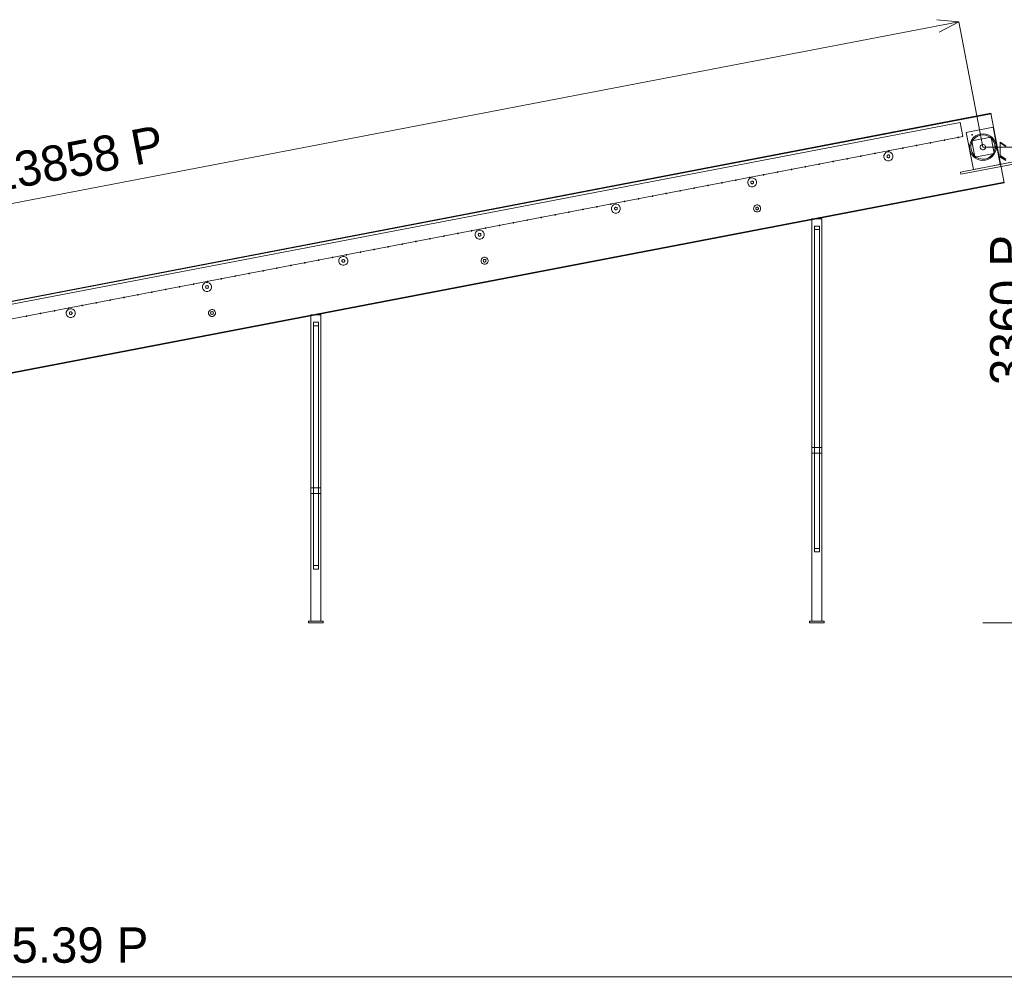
# Model space of a CAD drawing. Header units: millimetres. Extents: x -2233 to 65662, y -50530 to 6847.
# Tile 687 of 802: x 33507 to 40461, y -2545 to 4260. Entities that reach past the tile are written whole.
import ezdxf

# ---------------------------------------------------------------- set-up
doc = ezdxf.new("R2010")
doc.units = ezdxf.units.MM
for name, color, linetype, lineweight in [('COTAS_P', 1, 'Continuous', 0), ('lateral_C03', 7, 'Continuous', 0), ('lateral_C03-dry', 7, 'Continuous', 0)]:
    doc.layers.add(name, color=color, linetype=linetype, lineweight=lineweight)
doc.dimstyles.new('R19_100', dxfattribs={"dimtxt": 250, "dimasz": 150, "dimexe": 150, "dimexo": 80, "dimgap": 100, "dimtad": 1, "dimtih": 1, "dimtoh": 1, "dimdsep": 46, "dimcen": 0.09, "dimadec": 0, "dimazin": 0, "dimtfac": 1, "dimtdec": 4, "dimtofl": 0, "dimtmove": 0, "dimatfit": 3, "dimfxl": 1, "dimtolj": 1, "dimtzin": 0, "dimarcsym": 0})

# ---------------------------------------------------------------- blocks, each defined once
blk = doc.blocks.new('DIM_R32_10')
at = {"layer": 'COTAS_P'}
for p, q in [((26530.5, 1633.9), (40140.5, 4243.9)), ((40140.5, 4243.9), (39984.7, 4259.8)), ((40140.5, 4243.9), (40001.7, 4171.4)), ((40310, 3360), (40140.5, 4243.9)), ((26530.5, 1633.9), (26669.3, 1706.3)), ((26700, 750), (26530.5, 1633.9)), ((26530.5, 1633.9), (26686.3, 1617.9))]:
    blk.add_line(p, q, dxfattribs=at)
blk.add_text('13858 P', height=250, rotation=10.85586, dxfattribs=at).set_placement((33316.7, 3037.1))
blk = doc.blocks.new('DIM_R32_12')
at = {"layer": 'COTAS_P'}
for p, q in [((40310, 3360), (40710, 3360)), ((40710, 3360), (40665, 3210)), ((40710, 0), (40710, 3360)), ((40710, 3360), (40755, 3210)), ((40710, 0), (40665, 150)), ((40710, 0), (40755, 150)), ((40310, 0), (40710, 0))]:
    blk.add_line(p, q, dxfattribs=at)
blk.add_text('3360 P', height=250, rotation=90, dxfattribs=at).set_placement((40610, 1680))
blk = doc.blocks.new('DIM_R32_26')
at = {"layer": 'COTAS_P'}
for p, q in [((112.7, 0), (112.7, -2500)), ((65298.1, 0), (65298.1, -2500)), ((112.7, -2500), (262.7, -2455)), ((112.7, -2500), (65298.1, -2500)), ((112.7, -2500), (262.7, -2545)), ((65298.1, -2500), (65148.1, -2455)), ((65298.1, -2500), (65148.1, -2545))]:
    blk.add_line(p, q, dxfattribs=at)
blk.add_text('65185.39 P', height=250, dxfattribs=at).set_placement((32705.4, -2400))

msp = doc.modelspace()

# ---------------------------------------------------------------- linework, layer by layer
at = {"layer": 'lateral_C03'}
for p, q in [((26559.602, 951.157), (40366.023, 3598.825)), ((26560.355, 947.229), (40366.776, 3594.897)), ((40460.192, 3107.773), (40366.023, 3598.825)), ((40366.776, 3594.897), (40366.023, 3598.825)), ((26691.419, 954.035), (40149.193, 3534.843)), ((40168.403, 3434.668), (40149.193, 3534.843)), ((40192.364, 3463.7), (40380.928, 3499.861)), ((40431.214, 3237.64), (40380.928, 3499.861)), ((26710.629, 853.861), (40168.403, 3434.668)), ((40035.713, 3411.022), (40035.327, 3409.148)), ((40035.327, 3409.148), (40036.379, 3407.55)), ((40037.311, 3412.074), (40035.713, 3411.022)), ((40036.379, 3407.55), (40038.253, 3407.163)), ((40039.185, 3411.688), (40037.311, 3412.074)), ((40038.253, 3407.163), (40039.851, 3408.216)), ((40040.237, 3410.09), (40039.185, 3411.688)), ((40039.851, 3408.216), (40040.237, 3410.09)), ((40133.923, 3429.856), (40133.537, 3427.982)), ((40133.537, 3427.982), (40134.589, 3426.384)), ((40135.522, 3430.908), (40133.923, 3429.856)), ((40134.589, 3426.384), (40136.463, 3425.997)), ((40137.396, 3430.522), (40135.522, 3430.908)), ((40136.463, 3425.997), (40138.061, 3427.049)), ((40138.448, 3428.923), (40137.396, 3430.522)), ((40138.061, 3427.049), (40138.448, 3428.923)), ((40192.364, 3463.7), (40242.65, 3201.479)), ((40232.203, 3412.76), (40223.405, 3396.569)), ((40238.824, 3408.27), (40228.756, 3388.203)), ((40230.141, 3404.76), (40367.635, 3431.128)), ((40232.134, 3448.69), (40231.748, 3446.816)), ((40231.748, 3446.816), (40232.8, 3445.217)), ((40233.732, 3449.742), (40232.134, 3448.69)), ((40243.991, 3426.924), (40232.203, 3412.76)), ((40232.8, 3445.217), (40234.674, 3444.831)), ((40235.606, 3449.356), (40233.732, 3449.742)), ((40234.674, 3444.831), (40236.272, 3445.883)), ((40236.658, 3447.757), (40235.606, 3449.356)), ((40236.272, 3445.883), (40236.658, 3447.757)), ((40253.742, 3425.047), (40238.824, 3408.27)), ((40258.315, 3438.516), (40243.991, 3426.924)), ((40272.495, 3437.391), (40253.742, 3425.047)), ((40274.626, 3447.09), (40258.315, 3438.516)), ((40293.803, 3444.461), (40272.495, 3437.391)), ((40292.296, 3452.318), (40274.626, 3447.09)), ((40310.647, 3453.998), (40292.296, 3452.318)), ((40316.215, 3445.775), (40293.803, 3444.461)), ((40328.972, 3452.065), (40310.647, 3453.998)), ((40338.203, 3441.244), (40316.215, 3445.775)), ((40346.569, 3446.595), (40328.972, 3452.065)), ((40358.27, 3431.176), (40338.203, 3441.244)), ((40362.76, 3437.797), (40346.569, 3446.595)), ((40375.047, 3416.258), (40358.27, 3431.176)), ((40376.924, 3426.009), (40362.76, 3437.797)), ((40389.859, 3315.24), (40367.635, 3431.128)), ((40387.391, 3397.505), (40375.047, 3416.258)), ((40388.516, 3411.685), (40376.924, 3426.009)), ((40397.09, 3395.374), (40388.516, 3411.685)), ((39741.082, 3354.52), (39740.695, 3352.646)), ((39740.695, 3352.646), (39741.748, 3351.048)), ((39742.68, 3355.572), (39741.082, 3354.52)), ((39741.748, 3351.048), (39743.622, 3350.662)), ((39744.554, 3355.186), (39742.68, 3355.572)), ((39743.622, 3350.662), (39745.22, 3351.714)), ((39745.606, 3353.588), (39744.554, 3355.186)), ((39745.22, 3351.714), (39745.606, 3353.588)), ((39839.292, 3373.354), (39838.906, 3371.48)), ((39838.906, 3371.48), (39839.958, 3369.882)), ((39840.89, 3374.406), (39839.292, 3373.354)), ((39839.958, 3369.882), (39841.832, 3369.496)), ((39842.764, 3374.02), (39840.89, 3374.406)), ((39841.832, 3369.496), (39843.43, 3370.548)), ((39843.816, 3372.422), (39842.764, 3374.02)), ((39843.43, 3370.548), (39843.816, 3372.422)), ((39937.502, 3392.188), (39937.116, 3390.314)), ((39937.116, 3390.314), (39938.168, 3388.716)), ((39939.101, 3393.24), (39937.502, 3392.188)), ((39938.168, 3388.716), (39940.042, 3388.33)), ((39940.975, 3392.854), (39939.101, 3393.24)), ((39940.042, 3388.33), (39941.641, 3389.382)), ((39942.027, 3391.256), (39940.975, 3392.854)), ((39941.641, 3389.382), (39942.027, 3391.256)), ((40217.935, 3378.972), (40216.002, 3360.647)), ((40216.002, 3360.647), (40217.682, 3342.296)), ((40217.682, 3342.296), (40222.91, 3324.626)), ((40223.405, 3396.569), (40217.935, 3378.972)), ((40228.756, 3388.203), (40224.225, 3366.215)), ((40224.225, 3366.215), (40225.539, 3343.803)), ((40225.539, 3343.803), (40232.609, 3322.495)), ((40230.141, 3404.76), (40252.365, 3288.872)), ((40292.8, 3368.073), (40291.148, 3362.363)), ((40291.148, 3362.363), (40291.34, 3356.422)), ((40291.34, 3356.422), (40293.359, 3350.83)), ((40296.137, 3372.993), (40292.8, 3368.073)), ((40293.359, 3350.83), (40297.007, 3346.137)), ((40300.83, 3376.641), (40296.137, 3372.993)), ((40297.007, 3346.137), (40301.927, 3342.8)), ((40306.422, 3378.66), (40300.83, 3376.641)), ((40301.927, 3342.8), (40307.637, 3341.148)), ((40312.363, 3378.852), (40306.422, 3378.66)), ((40307.637, 3341.148), (40313.578, 3341.34)), ((40318.073, 3377.2), (40312.363, 3378.852)), ((40313.578, 3341.34), (40319.17, 3343.359)), ((40322.993, 3373.863), (40318.073, 3377.2)), ((40319.17, 3343.359), (40323.863, 3347.007)), ((40326.641, 3369.17), (40322.993, 3373.863)), ((40323.863, 3347.007), (40327.2, 3351.927)), ((40328.66, 3363.578), (40326.641, 3369.17)), ((40327.2, 3351.927), (40328.852, 3357.637)), ((40328.852, 3357.637), (40328.66, 3363.578)), ((40394.461, 3376.197), (40387.391, 3397.505)), ((40391.244, 3331.797), (40395.775, 3353.785)), ((40395.775, 3353.785), (40394.461, 3376.197)), ((40396.595, 3323.431), (40402.065, 3341.028)), ((40402.318, 3377.704), (40397.09, 3395.374)), ((40402.065, 3341.028), (40403.998, 3359.353)), ((40403.998, 3359.353), (40402.318, 3377.704)), ((39348.24, 3279.185), (39347.854, 3277.311)), ((39347.854, 3277.311), (39348.906, 3275.712)), ((39349.838, 3280.237), (39348.24, 3279.185)), ((39348.906, 3275.712), (39350.78, 3275.326)), ((39351.712, 3279.851), (39349.838, 3280.237)), ((39350.78, 3275.326), (39352.378, 3276.378)), ((39352.764, 3278.252), (39351.712, 3279.851)), ((39352.378, 3276.378), (39352.764, 3278.252)), ((39446.45, 3298.019), (39446.064, 3296.145)), ((39446.064, 3296.145), (39447.116, 3294.546)), ((39448.049, 3299.071), (39446.45, 3298.019)), ((39447.116, 3294.546), (39448.99, 3294.16)), ((39449.923, 3298.685), (39448.049, 3299.071)), ((39448.99, 3294.16), (39450.589, 3295.212)), ((39450.975, 3297.086), (39449.923, 3298.685)), ((39450.589, 3295.212), (39450.975, 3297.086)), ((39544.661, 3316.853), (39544.275, 3314.978)), ((39544.275, 3314.978), (39545.327, 3313.38)), ((39546.259, 3317.905), (39544.661, 3316.853)), ((39545.327, 3313.38), (39547.201, 3312.994)), ((39548.133, 3317.518), (39546.259, 3317.905)), ((39547.201, 3312.994), (39548.799, 3314.046)), ((39549.185, 3315.92), (39548.133, 3317.518)), ((39548.799, 3314.046), (39549.185, 3315.92)), ((39610.935, 3301.539), (39610.849, 3289.053)), ((39610.849, 3289.053), (39615.547, 3277.485)), ((39615.792, 3313.041), (39610.935, 3301.539)), ((39615.547, 3277.485), (39624.315, 3268.596)), ((39624.681, 3321.809), (39615.792, 3313.041)), ((39624.315, 3268.596), (39635.818, 3263.738)), ((39636.249, 3326.507), (39624.681, 3321.809)), ((39632.482, 3297.098), (39632.455, 3293.196)), ((39632.455, 3293.196), (39633.923, 3289.581)), ((39634, 3300.693), (39632.482, 3297.098)), ((39633.923, 3289.581), (39636.663, 3286.804)), ((39636.778, 3303.433), (39634, 3300.693)), ((39648.735, 3326.421), (39636.249, 3326.507)), ((39636.663, 3286.804), (39640.258, 3285.286)), ((39640.393, 3304.901), (39636.778, 3303.433)), ((39640.258, 3285.286), (39644.16, 3285.259)), ((39644.294, 3304.874), (39640.393, 3304.901)), ((39642.871, 3335.686), (39642.485, 3333.812)), ((39642.485, 3333.812), (39643.537, 3332.214)), ((39644.469, 3336.738), (39642.871, 3335.686)), ((39643.537, 3332.214), (39645.411, 3331.828)), ((39644.16, 3285.259), (39647.775, 3286.727)), ((39647.889, 3303.356), (39644.294, 3304.874)), ((39646.344, 3336.352), (39644.469, 3336.738)), ((39645.411, 3331.828), (39647.009, 3332.88)), ((39647.396, 3334.754), (39646.344, 3336.352)), ((39647.009, 3332.88), (39647.396, 3334.754)), ((39647.775, 3286.727), (39650.552, 3289.467)), ((39650.629, 3300.578), (39647.889, 3303.356)), ((39648.303, 3263.653), (39659.871, 3268.351)), ((39660.237, 3321.564), (39648.735, 3326.421)), ((39650.552, 3289.467), (39652.07, 3293.062)), ((39652.097, 3296.963), (39650.629, 3300.578)), ((39652.07, 3293.062), (39652.097, 3296.963)), ((39659.871, 3268.351), (39668.76, 3277.119)), ((39669.005, 3312.675), (39660.237, 3321.564)), ((39668.76, 3277.119), (39673.618, 3288.621)), ((39673.704, 3301.107), (39669.005, 3312.675)), ((39673.618, 3288.621), (39673.704, 3301.107)), ((40222.91, 3324.626), (40231.484, 3308.315)), ((40231.484, 3308.315), (40243.076, 3293.991)), ((40232.609, 3322.495), (40244.953, 3303.742)), ((40243.076, 3293.991), (40257.24, 3282.203)), ((40244.953, 3303.742), (40261.73, 3288.824)), ((40252.365, 3288.872), (40389.859, 3315.24)), ((40257.24, 3282.203), (40273.431, 3273.405)), ((40261.73, 3288.824), (40281.797, 3278.756)), ((40273.431, 3273.405), (40291.028, 3267.935)), ((40281.797, 3278.756), (40303.785, 3274.225)), ((40303.785, 3274.225), (40326.197, 3275.539)), ((40326.197, 3275.539), (40347.505, 3282.609)), ((40327.704, 3267.682), (40345.374, 3272.91)), ((40345.374, 3272.91), (40361.685, 3281.484)), ((40347.505, 3282.609), (40366.258, 3294.953)), ((40361.685, 3281.484), (40376.009, 3293.076)), ((40366.258, 3294.953), (40381.176, 3311.73)), ((40376.009, 3293.076), (40387.797, 3307.24)), ((40381.176, 3311.73), (40391.244, 3331.797)), ((40387.797, 3307.24), (40396.595, 3323.431)), ((38955.398, 3203.849), (38955.012, 3201.975)), ((38955.012, 3201.975), (38956.064, 3200.377)), ((38956.997, 3204.901), (38955.398, 3203.849)), ((38956.064, 3200.377), (38957.938, 3199.991)), ((38958.871, 3204.515), (38956.997, 3204.901)), ((38957.938, 3199.991), (38959.537, 3201.043)), ((38959.923, 3202.917), (38958.871, 3204.515)), ((38959.537, 3201.043), (38959.923, 3202.917)), ((39053.609, 3222.683), (39053.223, 3220.809)), ((39053.223, 3220.809), (39054.275, 3219.211)), ((39055.207, 3223.735), (39053.609, 3222.683)), ((39054.275, 3219.211), (39056.149, 3218.825)), ((39057.081, 3223.349), (39055.207, 3223.735)), ((39056.149, 3218.825), (39057.747, 3219.877)), ((39058.133, 3221.751), (39057.081, 3223.349)), ((39057.747, 3219.877), (39058.133, 3221.751)), ((39151.819, 3241.517), (39151.433, 3239.643)), ((39151.433, 3239.643), (39152.485, 3238.045)), ((39153.417, 3242.569), (39151.819, 3241.517)), ((39152.485, 3238.045), (39154.359, 3237.659)), ((39155.291, 3242.183), (39153.417, 3242.569)), ((39154.359, 3237.659), (39155.957, 3238.711)), ((39156.344, 3240.585), (39155.291, 3242.183)), ((39155.957, 3238.711), (39156.344, 3240.585)), ((39250.03, 3260.351), (39249.643, 3258.477)), ((39249.643, 3258.477), (39250.696, 3256.879)), ((39251.628, 3261.403), (39250.03, 3260.351)), ((39250.696, 3256.879), (39252.57, 3256.492)), ((39253.502, 3261.017), (39251.628, 3261.403)), ((39252.57, 3256.492), (39254.168, 3257.544)), ((39254.554, 3259.419), (39253.502, 3261.017)), ((39254.168, 3257.544), (39254.554, 3259.419)), ((39635.818, 3263.738), (39648.303, 3263.653)), ((40150.333, 3183.775), (40523.532, 3255.343)), ((40153.346, 3168.061), (40526.546, 3239.63)), ((40242.65, 3201.479), (40431.214, 3237.64)), ((40291.028, 3267.935), (40309.353, 3266.002)), ((40309.353, 3266.002), (40327.704, 3267.682)), ((38564.155, 3129.566), (38562.557, 3128.514)), ((38566.029, 3129.18), (38564.155, 3129.566)), ((38662.219, 3137.236), (38653.33, 3128.469)), ((38660.767, 3147.348), (38660.381, 3145.474)), ((38660.381, 3145.474), (38661.433, 3143.875)), ((38662.365, 3148.4), (38660.767, 3147.348)), ((38661.433, 3143.875), (38663.307, 3143.489)), ((38673.787, 3141.935), (38662.219, 3137.236)), ((38664.239, 3148.013), (38662.365, 3148.4)), ((38663.307, 3143.489), (38664.905, 3144.541)), ((38665.291, 3146.415), (38664.239, 3148.013)), ((38664.905, 3144.541), (38665.291, 3146.415)), ((38686.273, 3141.849), (38673.787, 3141.935)), ((38697.775, 3136.992), (38686.273, 3141.849)), ((38706.543, 3128.103), (38697.775, 3136.992)), ((38758.978, 3166.181), (38758.591, 3164.307)), ((38758.591, 3164.307), (38759.643, 3162.709)), ((38760.576, 3167.234), (38758.978, 3166.181)), ((38759.643, 3162.709), (38761.517, 3162.323)), ((38762.45, 3166.847), (38760.576, 3167.234)), ((38761.517, 3162.323), (38763.116, 3163.375)), ((38763.502, 3165.249), (38762.45, 3166.847)), ((38763.116, 3163.375), (38763.502, 3165.249)), ((38857.188, 3185.015), (38856.802, 3183.141)), ((38856.802, 3183.141), (38857.854, 3181.543)), ((38858.786, 3186.067), (38857.188, 3185.015)), ((38857.854, 3181.543), (38859.728, 3181.157)), ((38860.66, 3185.681), (38858.786, 3186.067)), ((38859.728, 3181.157), (38861.326, 3182.209)), ((38861.712, 3184.083), (38860.66, 3185.681)), ((38861.326, 3182.209), (38861.712, 3184.083)), ((40150.333, 3183.775), (40153.346, 3168.061)), ((26653.018, 464.034), (40459.439, 3111.702)), ((26653.771, 460.105), (40460.192, 3107.773)), ((38267.926, 3072.012), (38267.539, 3070.138)), ((38267.539, 3070.138), (38268.591, 3068.54)), ((38269.524, 3073.064), (38267.926, 3072.012)), ((38268.591, 3068.54), (38270.465, 3068.154)), ((38271.398, 3072.678), (38269.524, 3073.064)), ((38270.465, 3068.154), (38272.064, 3069.206)), ((38272.45, 3071.08), (38271.398, 3072.678)), ((38272.064, 3069.206), (38272.45, 3071.08)), ((38366.136, 3090.846), (38365.75, 3088.972)), ((38365.75, 3088.972), (38366.802, 3087.374)), ((38367.734, 3091.898), (38366.136, 3090.846)), ((38366.802, 3087.374), (38368.676, 3086.987)), ((38369.608, 3091.512), (38367.734, 3091.898)), ((38368.676, 3086.987), (38370.274, 3088.04)), ((38370.66, 3089.914), (38369.608, 3091.512)), ((38370.274, 3088.04), (38370.66, 3089.914)), ((38464.346, 3109.68), (38463.96, 3107.806)), ((38463.96, 3107.806), (38465.012, 3106.208)), ((38465.945, 3110.732), (38464.346, 3109.68)), ((38465.012, 3106.208), (38466.886, 3105.821)), ((38467.819, 3110.346), (38465.945, 3110.732)), ((38466.886, 3105.821), (38468.484, 3106.873)), ((38468.871, 3108.747), (38467.819, 3110.346)), ((38468.484, 3106.873), (38468.871, 3108.747)), ((38562.557, 3128.514), (38562.171, 3126.64)), ((38562.171, 3126.64), (38563.223, 3125.041)), ((38563.223, 3125.041), (38565.097, 3124.655)), ((38565.097, 3124.655), (38566.695, 3125.707)), ((38567.081, 3127.581), (38566.029, 3129.18)), ((38566.695, 3125.707), (38567.081, 3127.581)), ((38648.473, 3116.966), (38648.387, 3104.481)), ((38648.387, 3104.481), (38653.085, 3092.913)), ((38653.33, 3128.469), (38648.473, 3116.966)), ((38653.085, 3092.913), (38661.853, 3084.024)), ((38661.853, 3084.024), (38673.356, 3079.166)), ((38670.02, 3112.526), (38669.993, 3108.624)), ((38669.993, 3108.624), (38671.461, 3105.009)), ((38671.538, 3116.121), (38670.02, 3112.526)), ((38671.461, 3105.009), (38674.201, 3102.232)), ((38674.316, 3118.861), (38671.538, 3116.121)), ((38673.356, 3079.166), (38685.841, 3079.08)), ((38674.201, 3102.232), (38677.796, 3100.714)), ((38677.931, 3120.329), (38674.316, 3118.861)), ((38677.796, 3100.714), (38681.698, 3100.687)), ((38681.832, 3120.302), (38677.931, 3120.329)), ((38681.698, 3100.687), (38685.313, 3102.155)), ((38685.427, 3118.784), (38681.832, 3120.302)), ((38685.313, 3102.155), (38688.09, 3104.895)), ((38688.167, 3116.006), (38685.427, 3118.784)), ((38685.841, 3079.08), (38697.409, 3083.779)), ((38688.09, 3104.895), (38689.608, 3108.489)), ((38689.635, 3112.391), (38688.167, 3116.006)), ((38689.608, 3108.489), (38689.635, 3112.391)), ((38697.409, 3083.779), (38706.298, 3092.547)), ((38706.298, 3092.547), (38711.156, 3104.049)), ((38711.241, 3116.535), (38706.543, 3128.103)), ((38711.156, 3104.049), (38711.241, 3116.535)), ((40460.192, 3107.773), (40459.439, 3111.702)), ((37875.084, 2996.676), (37874.698, 2994.802)), ((37874.698, 2994.802), (37875.75, 2993.204)), ((37876.682, 2997.729), (37875.084, 2996.676)), ((37875.75, 2993.204), (37877.624, 2992.818)), ((37878.556, 2997.342), (37876.682, 2997.729)), ((37877.624, 2992.818), (37879.222, 2993.87)), ((37879.608, 2995.744), (37878.556, 2997.342)), ((37879.222, 2993.87), (37879.608, 2995.744)), ((37973.294, 3015.51), (37972.908, 3013.636)), ((37972.908, 3013.636), (37973.96, 3012.038)), ((37974.893, 3016.562), (37973.294, 3015.51)), ((37973.96, 3012.038), (37975.834, 3011.652)), ((37976.767, 3016.176), (37974.893, 3016.562)), ((37975.834, 3011.652), (37977.432, 3012.704)), ((37977.819, 3014.578), (37976.767, 3016.176)), ((37977.432, 3012.704), (37977.819, 3014.578)), ((38071.505, 3034.344), (38071.119, 3032.47)), ((38071.119, 3032.47), (38072.171, 3030.872)), ((38073.103, 3035.396), (38071.505, 3034.344)), ((38072.171, 3030.872), (38074.045, 3030.486)), ((38074.977, 3035.01), (38073.103, 3035.396)), ((38074.045, 3030.486), (38075.643, 3031.538)), ((38076.029, 3033.412), (38074.977, 3035.01)), ((38075.643, 3031.538), (38076.029, 3033.412)), ((38169.715, 3053.178), (38169.329, 3051.304)), ((38169.329, 3051.304), (38170.381, 3049.706)), ((38171.313, 3054.23), (38169.715, 3053.178)), ((38170.381, 3049.706), (38172.255, 3049.32)), ((38173.187, 3053.844), (38171.313, 3054.23)), ((38172.255, 3049.32), (38173.853, 3050.372)), ((38174.239, 3052.246), (38173.187, 3053.844)), ((38173.853, 3050.372), (38174.239, 3052.246)), ((37482.242, 2921.341), (37481.856, 2919.467)), ((37483.84, 2922.393), (37482.242, 2921.341)), ((37485.714, 2922.007), (37483.84, 2922.393)), ((37486.767, 2920.409), (37485.714, 2922.007)), ((37580.453, 2940.175), (37580.066, 2938.301)), ((37580.066, 2938.301), (37581.119, 2936.703)), ((37582.051, 2941.227), (37580.453, 2940.175)), ((37581.119, 2936.703), (37582.993, 2936.316)), ((37583.925, 2940.841), (37582.051, 2941.227)), ((37582.993, 2936.316), (37584.591, 2937.368)), ((37584.977, 2939.242), (37583.925, 2940.841)), ((37584.591, 2937.368), (37584.977, 2939.242)), ((37678.663, 2959.009), (37678.277, 2957.135)), ((37678.277, 2957.135), (37679.329, 2955.536)), ((37680.261, 2960.061), (37678.663, 2959.009)), ((37679.329, 2955.536), (37681.203, 2955.15)), ((37682.135, 2959.675), (37680.261, 2960.061)), ((37681.203, 2955.15), (37682.801, 2956.202)), ((37683.187, 2958.076), (37682.135, 2959.675)), ((37682.801, 2956.202), (37683.187, 2958.076)), ((37686.011, 2932.394), (37685.925, 2919.909)), ((37690.868, 2943.897), (37686.011, 2932.394)), ((37699.757, 2952.664), (37690.868, 2943.897)), ((37711.325, 2957.363), (37699.757, 2952.664)), ((37707.558, 2927.954), (37707.531, 2924.052)), ((37707.531, 2924.052), (37708.999, 2920.437)), ((37709.076, 2931.548), (37707.558, 2927.954)), ((37711.854, 2934.288), (37709.076, 2931.548)), ((37723.811, 2957.277), (37711.325, 2957.363)), ((37715.469, 2935.757), (37711.854, 2934.288)), ((37719.37, 2935.73), (37715.469, 2935.757)), ((37722.965, 2934.212), (37719.37, 2935.73)), ((37725.705, 2931.434), (37722.965, 2934.212)), ((37735.313, 2952.42), (37723.811, 2957.277)), ((37725.628, 2920.323), (37727.146, 2923.917)), ((37727.173, 2927.819), (37725.705, 2931.434)), ((37727.146, 2923.917), (37727.173, 2927.819)), ((37744.081, 2943.531), (37735.313, 2952.42)), ((37748.779, 2931.963), (37744.081, 2943.531)), ((37748.694, 2919.477), (37748.779, 2931.963)), ((37776.873, 2977.843), (37776.487, 2975.969)), ((37776.487, 2975.969), (37777.539, 2974.37)), ((37778.472, 2978.895), (37776.873, 2977.843)), ((37777.539, 2974.37), (37779.413, 2973.984)), ((37780.346, 2978.508), (37778.472, 2978.895)), ((37779.413, 2973.984), (37781.012, 2975.036)), ((37781.398, 2976.91), (37780.346, 2978.508)), ((37781.012, 2975.036), (37781.398, 2976.91)), ((38690.548, 2931.9), (38690.481, 2922.146)), ((38690.481, 2922.146), (38694.152, 2913.108)), ((38694.343, 2940.886), (38690.548, 2931.9)), ((38701.288, 2947.736), (38694.343, 2940.886)), ((38710.325, 2951.407), (38701.288, 2947.736)), ((38705.239, 2928.873), (38705.212, 2924.971)), ((38705.212, 2924.971), (38706.681, 2921.356)), ((38706.757, 2932.467), (38705.239, 2928.873)), ((38706.681, 2921.356), (38709.421, 2918.578)), ((38709.535, 2935.207), (38706.757, 2932.467)), ((38713.15, 2936.675), (38709.535, 2935.207)), ((38720.079, 2951.34), (38710.325, 2951.407)), ((38717.052, 2936.649), (38713.15, 2936.675)), ((38720.646, 2935.131), (38717.052, 2936.649)), ((38729.065, 2947.545), (38720.079, 2951.34)), ((38720.532, 2918.502), (38723.31, 2921.242)), ((38723.386, 2932.353), (38720.646, 2935.131)), ((38723.31, 2921.242), (38724.828, 2924.836)), ((38724.855, 2928.738), (38723.386, 2932.353)), ((38724.828, 2924.836), (38724.855, 2928.738)), ((38735.915, 2940.6), (38729.065, 2947.545)), ((38735.724, 2912.822), (38739.519, 2921.809)), ((38739.586, 2931.563), (38735.915, 2940.6)), ((38739.519, 2921.809), (38739.586, 2931.563)), ((37187.611, 2864.839), (37187.225, 2862.965)), ((37187.225, 2862.965), (37188.277, 2861.367)), ((37189.209, 2865.891), (37187.611, 2864.839)), ((37188.277, 2861.367), (37190.151, 2860.981)), ((37191.083, 2865.505), (37189.209, 2865.891)), ((37190.151, 2860.981), (37191.749, 2862.033)), ((37192.135, 2863.907), (37191.083, 2865.505)), ((37191.749, 2862.033), (37192.135, 2863.907)), ((37285.821, 2883.673), (37285.435, 2881.799)), ((37285.435, 2881.799), (37286.487, 2880.201)), ((37287.42, 2884.725), (37285.821, 2883.673)), ((37286.487, 2880.201), (37288.361, 2879.815)), ((37289.294, 2884.339), (37287.42, 2884.725)), ((37288.361, 2879.815), (37289.96, 2880.867)), ((37290.346, 2882.741), (37289.294, 2884.339)), ((37289.96, 2880.867), (37290.346, 2882.741)), ((37384.032, 2902.507), (37383.646, 2900.633)), ((37383.646, 2900.633), (37384.698, 2899.035)), ((37385.63, 2903.559), (37384.032, 2902.507)), ((37384.698, 2899.035), (37386.572, 2898.649)), ((37387.504, 2903.173), (37385.63, 2903.559)), ((37386.572, 2898.649), (37388.17, 2899.701)), ((37388.556, 2901.575), (37387.504, 2903.173)), ((37388.17, 2899.701), (37388.556, 2901.575)), ((37481.856, 2919.467), (37482.908, 2917.869)), ((37482.908, 2917.869), (37484.782, 2917.482)), ((37484.782, 2917.482), (37486.38, 2918.535)), ((37486.38, 2918.535), (37486.767, 2920.409)), ((37685.925, 2919.909), (37690.623, 2908.341)), ((37690.623, 2908.341), (37699.391, 2899.452)), ((37699.391, 2899.452), (37710.893, 2894.594)), ((37708.999, 2920.437), (37711.739, 2917.659)), ((37710.893, 2894.594), (37723.379, 2894.508)), ((37711.739, 2917.659), (37715.334, 2916.142)), ((37715.334, 2916.142), (37719.236, 2916.115)), ((37719.236, 2916.115), (37722.85, 2917.583)), ((37722.85, 2917.583), (37725.628, 2920.323)), ((37723.379, 2894.508), (37734.947, 2899.207)), ((37734.947, 2899.207), (37743.836, 2907.975)), ((37743.836, 2907.975), (37748.694, 2919.477)), ((38694.152, 2913.108), (38701.002, 2906.164)), ((38701.002, 2906.164), (38709.988, 2902.369)), ((38709.421, 2918.578), (38713.015, 2917.06)), ((38709.988, 2902.369), (38719.742, 2902.302)), ((38713.015, 2917.06), (38716.917, 2917.033)), ((38716.917, 2917.033), (38720.532, 2918.502)), ((38719.742, 2902.302), (38728.779, 2905.973)), ((38728.779, 2905.973), (38735.724, 2912.822)), ((39102.082, 2854.039), (39172.082, 2854.039)), ((39102.082, 2854.039), (39102.082, 12)), ((39172.082, 12), (39172.082, 2854.039)), ((36794.769, 2789.504), (36794.383, 2787.63)), ((36794.383, 2787.63), (36795.435, 2786.031)), ((36796.368, 2790.556), (36794.769, 2789.504)), ((36795.435, 2786.031), (36797.309, 2785.645)), ((36798.242, 2790.17), (36796.368, 2790.556)), ((36797.309, 2785.645), (36798.907, 2786.697)), ((36799.294, 2788.571), (36798.242, 2790.17)), ((36798.907, 2786.697), (36799.294, 2788.571)), ((36892.98, 2808.338), (36892.594, 2806.464)), ((36892.594, 2806.464), (36893.646, 2804.865)), ((36894.578, 2809.39), (36892.98, 2808.338)), ((36893.646, 2804.865), (36895.52, 2804.479)), ((36896.452, 2809.004), (36894.578, 2809.39)), ((36895.52, 2804.479), (36897.118, 2805.531)), ((36897.504, 2807.405), (36896.452, 2809.004)), ((36897.118, 2805.531), (36897.504, 2807.405)), ((36991.19, 2827.172), (36990.804, 2825.297)), ((36990.804, 2825.297), (36991.856, 2823.699)), ((36992.788, 2828.224), (36991.19, 2827.172)), ((36991.856, 2823.699), (36993.73, 2823.313)), ((36994.662, 2827.837), (36992.788, 2828.224)), ((36993.73, 2823.313), (36995.328, 2824.365)), ((36995.715, 2826.239), (36994.662, 2827.837)), ((36995.328, 2824.365), (36995.715, 2826.239)), ((37089.401, 2846.005), (37089.014, 2844.131)), ((37089.014, 2844.131), (37090.066, 2842.533)), ((37090.999, 2847.057), (37089.401, 2846.005)), ((37090.066, 2842.533), (37091.941, 2842.147)), ((37092.873, 2846.671), (37090.999, 2847.057)), ((37091.941, 2842.147), (37093.539, 2843.199)), ((37093.925, 2845.073), (37092.873, 2846.671)), ((37093.539, 2843.199), (37093.925, 2845.073)), ((39154.582, 2800.729), (39119.582, 2800.729)), ((39119.582, 2800.729), (39119.582, 525.417)), ((39119.582, 2777.349), (39119.582, 2800.729)), ((39154.582, 525.417), (39154.582, 2800.729)), ((39154.582, 2800.729), (39154.582, 2777.349)), ((36401.928, 2714.168), (36401.542, 2712.294)), ((36401.542, 2712.294), (36402.594, 2710.696)), ((36403.526, 2715.22), (36401.928, 2714.168)), ((36405.4, 2714.834), (36403.526, 2715.22)), ((36406.452, 2713.236), (36405.4, 2714.834)), ((36406.066, 2711.362), (36406.452, 2713.236)), ((36500.138, 2733.002), (36499.752, 2731.128)), ((36499.752, 2731.128), (36500.804, 2729.53)), ((36501.736, 2734.054), (36500.138, 2733.002)), ((36500.804, 2729.53), (36502.678, 2729.144)), ((36503.61, 2733.668), (36501.736, 2734.054)), ((36502.678, 2729.144), (36504.276, 2730.196)), ((36504.662, 2732.07), (36503.61, 2733.668)), ((36504.276, 2730.196), (36504.662, 2732.07)), ((36598.349, 2751.836), (36597.962, 2749.962)), ((36597.962, 2749.962), (36599.014, 2748.364)), ((36599.947, 2752.888), (36598.349, 2751.836)), ((36599.014, 2748.364), (36600.888, 2747.978)), ((36601.821, 2752.502), (36599.947, 2752.888)), ((36600.888, 2747.978), (36602.487, 2749.03)), ((36602.873, 2750.904), (36601.821, 2752.502)), ((36602.487, 2749.03), (36602.873, 2750.904)), ((36696.559, 2770.67), (36696.173, 2768.796)), ((36696.173, 2768.796), (36697.225, 2767.198)), ((36698.157, 2771.722), (36696.559, 2770.67)), ((36697.225, 2767.198), (36699.099, 2766.811)), ((36700.031, 2771.336), (36698.157, 2771.722)), ((36699.099, 2766.811), (36700.697, 2767.863)), ((36701.083, 2769.738), (36700.031, 2771.336)), ((36700.697, 2767.863), (36701.083, 2769.738)), ((36723.549, 2747.822), (36723.463, 2735.337)), ((36723.463, 2735.337), (36728.161, 2723.769)), ((36728.406, 2759.325), (36723.549, 2747.822)), ((36728.161, 2723.769), (36736.929, 2714.88)), ((36737.295, 2768.092), (36728.406, 2759.325)), ((36736.929, 2714.88), (36748.431, 2710.022)), ((36748.863, 2772.791), (36737.295, 2768.092)), ((36745.096, 2743.382), (36745.069, 2739.48)), ((36745.069, 2739.48), (36746.537, 2735.865)), ((36746.614, 2746.976), (36745.096, 2743.382)), ((36746.537, 2735.865), (36749.277, 2733.087)), ((36749.392, 2749.716), (36746.614, 2746.976)), ((36761.349, 2772.705), (36748.863, 2772.791)), ((36749.277, 2733.087), (36752.872, 2731.569)), ((36753.007, 2751.185), (36749.392, 2749.716)), ((36752.872, 2731.569), (36756.773, 2731.543)), ((36756.908, 2751.158), (36753.007, 2751.185)), ((36756.773, 2731.543), (36760.388, 2733.011)), ((36760.503, 2749.64), (36756.908, 2751.158)), ((36760.388, 2733.011), (36763.166, 2735.751)), ((36763.243, 2746.862), (36760.503, 2749.64)), ((36760.917, 2709.936), (36772.485, 2714.635)), ((36772.851, 2767.848), (36761.349, 2772.705)), ((36763.166, 2735.751), (36764.684, 2739.345)), ((36764.711, 2743.247), (36763.243, 2746.862)), ((36764.684, 2739.345), (36764.711, 2743.247)), ((36772.485, 2714.635), (36781.374, 2723.403)), ((36781.619, 2758.958), (36772.851, 2767.848)), ((36781.374, 2723.403), (36786.232, 2734.905)), ((36786.317, 2747.39), (36781.619, 2758.958)), ((36786.232, 2734.905), (36786.317, 2747.39)), ((39119.582, 502.037), (39119.582, 2777.349)), ((39119.582, 2777.349), (39154.582, 2777.349)), ((39154.582, 2777.349), (39154.582, 502.037)), ((36107.296, 2657.667), (36106.91, 2655.793)), ((36106.91, 2655.793), (36107.962, 2654.194)), ((36108.895, 2658.719), (36107.296, 2657.667)), ((36107.962, 2654.194), (36109.836, 2653.808)), ((36110.769, 2658.332), (36108.895, 2658.719)), ((36109.836, 2653.808), (36111.435, 2654.86)), ((36111.821, 2656.734), (36110.769, 2658.332)), ((36111.435, 2654.86), (36111.821, 2656.734)), ((36205.507, 2676.5), (36205.121, 2674.626)), ((36205.121, 2674.626), (36206.173, 2673.028)), ((36207.105, 2677.552), (36205.507, 2676.5)), ((36206.173, 2673.028), (36208.047, 2672.642)), ((36208.979, 2677.166), (36207.105, 2677.552)), ((36208.047, 2672.642), (36209.645, 2673.694)), ((36210.031, 2675.568), (36208.979, 2677.166)), ((36209.645, 2673.694), (36210.031, 2675.568)), ((36303.717, 2695.334), (36303.331, 2693.46)), ((36303.331, 2693.46), (36304.383, 2691.862)), ((36305.316, 2696.386), (36303.717, 2695.334)), ((36304.383, 2691.862), (36306.257, 2691.476)), ((36307.19, 2696), (36305.316, 2696.386)), ((36306.257, 2691.476), (36307.855, 2692.528)), ((36308.242, 2694.402), (36307.19, 2696)), ((36307.855, 2692.528), (36308.242, 2694.402)), ((36402.594, 2710.696), (36404.468, 2710.31)), ((36404.468, 2710.31), (36406.066, 2711.362)), ((36748.431, 2710.022), (36760.917, 2709.936)), ((35714.455, 2582.331), (35714.069, 2580.457)), ((35714.069, 2580.457), (35715.121, 2578.859)), ((35716.053, 2583.383), (35714.455, 2582.331)), ((35715.121, 2578.859), (35716.995, 2578.473)), ((35717.927, 2582.997), (35716.053, 2583.383)), ((35716.995, 2578.473), (35718.593, 2579.525)), ((35718.979, 2581.399), (35717.927, 2582.997)), ((35718.593, 2579.525), (35718.979, 2581.399)), ((35765.944, 2574.752), (35761.087, 2563.25)), ((35774.833, 2583.52), (35765.944, 2574.752)), ((35786.401, 2588.219), (35774.833, 2583.52)), ((35798.887, 2588.133), (35786.401, 2588.219)), ((35810.389, 2583.276), (35798.887, 2588.133)), ((35819.157, 2574.386), (35810.389, 2583.276)), ((35812.665, 2601.165), (35812.279, 2599.291)), ((35812.279, 2599.291), (35813.331, 2597.693)), ((35814.263, 2602.217), (35812.665, 2601.165)), ((35813.331, 2597.693), (35815.205, 2597.306)), ((35816.138, 2601.831), (35814.263, 2602.217)), ((35815.205, 2597.306), (35816.803, 2598.359)), ((35817.19, 2600.233), (35816.138, 2601.831)), ((35816.803, 2598.359), (35817.19, 2600.233)), ((35823.855, 2562.818), (35819.157, 2574.386)), ((35910.876, 2619.999), (35910.489, 2618.125)), ((35910.489, 2618.125), (35911.542, 2616.527)), ((35912.474, 2621.051), (35910.876, 2619.999)), ((35911.542, 2616.527), (35913.416, 2616.14)), ((35914.348, 2620.665), (35912.474, 2621.051)), ((35913.416, 2616.14), (35915.014, 2617.192)), ((35915.4, 2619.066), (35914.348, 2620.665)), ((35915.014, 2617.192), (35915.4, 2619.066)), ((36009.086, 2638.833), (36008.7, 2636.959)), ((36008.7, 2636.959), (36009.752, 2635.36)), ((36010.684, 2639.885), (36009.086, 2638.833)), ((36009.752, 2635.36), (36011.626, 2634.974)), ((36012.558, 2639.499), (36010.684, 2639.885)), ((36011.626, 2634.974), (36013.224, 2636.026)), ((36013.61, 2637.9), (36012.558, 2639.499)), ((36013.224, 2636.026), (36013.61, 2637.9)), ((36776.364, 2578.592), (36769.419, 2571.742)), ((36785.401, 2582.263), (36776.364, 2578.592)), ((36795.155, 2582.196), (36785.401, 2582.263)), ((36804.141, 2578.401), (36795.155, 2582.196)), ((36810.991, 2571.456), (36804.141, 2578.401)), ((35321.613, 2506.995), (35321.227, 2505.121)), ((35321.227, 2505.121), (35322.279, 2503.523)), ((35323.211, 2508.048), (35321.613, 2506.995)), ((35322.279, 2503.523), (35324.153, 2503.137)), ((35325.085, 2507.661), (35323.211, 2508.048)), ((35324.153, 2503.137), (35325.751, 2504.189)), ((35326.138, 2506.063), (35325.085, 2507.661)), ((35325.751, 2504.189), (35326.138, 2506.063)), ((35419.824, 2525.829), (35419.437, 2523.955)), ((35419.437, 2523.955), (35420.489, 2522.357)), ((35421.422, 2526.881), (35419.824, 2525.829)), ((35420.489, 2522.357), (35422.364, 2521.971)), ((35423.296, 2526.495), (35421.422, 2526.881)), ((35422.364, 2521.971), (35423.962, 2523.023)), ((35424.348, 2524.897), (35423.296, 2526.495)), ((35423.962, 2523.023), (35424.348, 2524.897)), ((35518.034, 2544.663), (35517.648, 2542.789)), ((35517.648, 2542.789), (35518.7, 2541.191)), ((35519.632, 2545.715), (35518.034, 2544.663)), ((35518.7, 2541.191), (35520.574, 2540.805)), ((35521.506, 2545.329), (35519.632, 2545.715)), ((35520.574, 2540.805), (35522.172, 2541.857)), ((35522.558, 2543.731), (35521.506, 2545.329)), ((35522.172, 2541.857), (35522.558, 2543.731)), ((35616.244, 2563.497), (35615.858, 2561.623)), ((35615.858, 2561.623), (35616.91, 2560.025)), ((35617.843, 2564.549), (35616.244, 2563.497)), ((35616.91, 2560.025), (35618.784, 2559.639)), ((35619.717, 2564.163), (35617.843, 2564.549)), ((35618.784, 2559.639), (35620.383, 2560.691)), ((35620.769, 2562.565), (35619.717, 2564.163)), ((35620.383, 2560.691), (35620.769, 2562.565)), ((35761.087, 2563.25), (35761.001, 2550.765)), ((35761.001, 2550.765), (35765.699, 2539.197)), ((35765.699, 2539.197), (35774.467, 2530.307)), ((35774.467, 2530.307), (35785.969, 2525.45)), ((35782.634, 2558.81), (35782.607, 2554.908)), ((35782.607, 2554.908), (35784.075, 2551.293)), ((35784.152, 2562.404), (35782.634, 2558.81)), ((35784.075, 2551.293), (35786.815, 2548.515)), ((35786.93, 2565.144), (35784.152, 2562.404)), ((35785.969, 2525.45), (35798.455, 2525.364)), ((35786.815, 2548.515), (35790.41, 2546.997)), ((35790.545, 2566.613), (35786.93, 2565.144)), ((35790.41, 2546.997), (35794.311, 2546.971)), ((35794.446, 2566.586), (35790.545, 2566.613)), ((35794.311, 2546.971), (35797.926, 2548.439)), ((35798.041, 2565.068), (35794.446, 2566.586)), ((35797.926, 2548.439), (35800.704, 2551.179)), ((35800.781, 2562.29), (35798.041, 2565.068)), ((35798.455, 2525.364), (35810.023, 2530.063)), ((35800.704, 2551.179), (35802.222, 2554.773)), ((35802.249, 2558.675), (35800.781, 2562.29)), ((35802.222, 2554.773), (35802.249, 2558.675)), ((35810.023, 2530.063), (35818.912, 2538.831)), ((35818.912, 2538.831), (35823.77, 2550.333)), ((35823.77, 2550.333), (35823.855, 2562.818)), ((36765.624, 2562.756), (36765.557, 2553.002)), ((36765.557, 2553.002), (36769.228, 2543.964)), ((36769.419, 2571.742), (36765.624, 2562.756)), ((36769.228, 2543.964), (36776.078, 2537.019)), ((36776.078, 2537.019), (36785.064, 2533.225)), ((36780.315, 2559.729), (36780.288, 2555.827)), ((36780.288, 2555.827), (36781.757, 2552.212)), ((36781.833, 2563.323), (36780.315, 2559.729)), ((36781.757, 2552.212), (36784.497, 2549.434)), ((36784.611, 2566.063), (36781.833, 2563.323)), ((36784.497, 2549.434), (36788.091, 2547.916)), ((36788.226, 2567.531), (36784.611, 2566.063)), ((36785.064, 2533.225), (36794.818, 2533.158)), ((36788.091, 2547.916), (36791.993, 2547.889)), ((36792.128, 2567.504), (36788.226, 2567.531)), ((36791.993, 2547.889), (36795.608, 2549.357)), ((36795.722, 2565.986), (36792.128, 2567.504)), ((36794.818, 2533.158), (36803.855, 2536.828)), ((36795.608, 2549.357), (36798.386, 2552.097)), ((36798.462, 2563.209), (36795.722, 2565.986)), ((36798.386, 2552.097), (36799.904, 2555.692)), ((36799.931, 2559.594), (36798.462, 2563.209)), ((36799.904, 2555.692), (36799.931, 2559.594)), ((36803.855, 2536.828), (36810.8, 2543.678)), ((36810.8, 2543.678), (36814.595, 2552.664)), ((36814.662, 2562.419), (36810.991, 2571.456)), ((36814.595, 2552.664), (36814.662, 2562.419)), ((35026.982, 2450.494), (35026.596, 2448.62)), ((35026.596, 2448.62), (35027.648, 2447.022)), ((35028.58, 2451.546), (35026.982, 2450.494)), ((35027.648, 2447.022), (35029.522, 2446.635)), ((35030.454, 2451.16), (35028.58, 2451.546)), ((35029.522, 2446.635), (35031.12, 2447.687)), ((35031.506, 2449.561), (35030.454, 2451.16)), ((35031.12, 2447.687), (35031.506, 2449.561)), ((35125.192, 2469.328), (35124.806, 2467.454)), ((35124.806, 2467.454), (35125.858, 2465.855)), ((35126.791, 2470.38), (35125.192, 2469.328)), ((35125.858, 2465.855), (35127.732, 2465.469)), ((35128.665, 2469.994), (35126.791, 2470.38)), ((35127.732, 2465.469), (35129.331, 2466.521)), ((35129.717, 2468.395), (35128.665, 2469.994)), ((35129.331, 2466.521), (35129.717, 2468.395)), ((35223.403, 2488.162), (35223.017, 2486.288)), ((35223.017, 2486.288), (35224.069, 2484.689)), ((35225.001, 2489.214), (35223.403, 2488.162)), ((35224.069, 2484.689), (35225.943, 2484.303)), ((35226.875, 2488.827), (35225.001, 2489.214)), ((35225.943, 2484.303), (35227.541, 2485.355)), ((35227.927, 2487.229), (35226.875, 2488.827)), ((35227.541, 2485.355), (35227.927, 2487.229)), ((34634.14, 2375.158), (34633.754, 2373.284)), ((34633.754, 2373.284), (34634.806, 2371.686)), ((34635.739, 2376.21), (34634.14, 2375.158)), ((34634.806, 2371.686), (34636.68, 2371.3)), ((34637.613, 2375.824), (34635.739, 2376.21)), ((34636.68, 2371.3), (34638.278, 2372.352)), ((34638.665, 2374.226), (34637.613, 2375.824)), ((34638.278, 2372.352), (34638.665, 2374.226)), ((34732.351, 2393.992), (34731.965, 2392.118)), ((34731.965, 2392.118), (34733.017, 2390.52)), ((34733.949, 2395.044), (34732.351, 2393.992)), ((34733.017, 2390.52), (34734.891, 2390.134)), ((34735.823, 2394.658), (34733.949, 2395.044)), ((34734.891, 2390.134), (34736.489, 2391.186)), ((34736.875, 2393.06), (34735.823, 2394.658)), ((34736.489, 2391.186), (34736.875, 2393.06)), ((34798.625, 2378.678), (34798.539, 2366.193)), ((34798.539, 2366.193), (34803.237, 2354.625)), ((34803.482, 2390.18), (34798.625, 2378.678)), ((34812.371, 2398.948), (34803.482, 2390.18)), ((34823.939, 2403.647), (34812.371, 2398.948)), ((34820.172, 2374.238), (34820.145, 2370.336)), ((34820.145, 2370.336), (34821.613, 2366.721)), ((34821.69, 2377.832), (34820.172, 2374.238)), ((34821.613, 2366.721), (34824.353, 2363.943)), ((34824.468, 2380.572), (34821.69, 2377.832)), ((34836.425, 2403.561), (34823.939, 2403.647)), ((34828.083, 2382.041), (34824.468, 2380.572)), ((34831.984, 2382.014), (34828.083, 2382.041)), ((34830.561, 2412.826), (34830.175, 2410.952)), ((34830.175, 2410.952), (34831.227, 2409.354)), ((34832.159, 2413.878), (34830.561, 2412.826)), ((34831.227, 2409.354), (34833.101, 2408.968)), ((34835.579, 2380.496), (34831.984, 2382.014)), ((34834.033, 2413.492), (34832.159, 2413.878)), ((34833.101, 2408.968), (34834.699, 2410.02)), ((34835.085, 2411.894), (34834.033, 2413.492)), ((34834.699, 2410.02), (34835.085, 2411.894)), ((34835.464, 2363.867), (34838.242, 2366.607)), ((34838.319, 2377.718), (34835.579, 2380.496)), ((34847.927, 2398.704), (34836.425, 2403.561)), ((34838.242, 2366.607), (34839.76, 2370.201)), ((34839.787, 2374.103), (34838.319, 2377.718)), ((34839.76, 2370.201), (34839.787, 2374.103)), ((34856.695, 2389.814), (34847.927, 2398.704)), ((34856.45, 2354.259), (34861.307, 2365.761)), ((34861.393, 2378.246), (34856.695, 2389.814)), ((34861.307, 2365.761), (34861.393, 2378.246)), ((34928.772, 2431.66), (34928.385, 2429.786)), ((34928.385, 2429.786), (34929.437, 2428.188)), ((34930.37, 2432.712), (34928.772, 2431.66)), ((34929.437, 2428.188), (34931.311, 2427.801)), ((34932.244, 2432.326), (34930.37, 2432.712)), ((34931.311, 2427.801), (34932.91, 2428.854)), ((34933.296, 2430.728), (34932.244, 2432.326)), ((34932.91, 2428.854), (34933.296, 2430.728)), ((34241.299, 2299.823), (34240.912, 2297.949)), ((34240.912, 2297.949), (34241.965, 2296.35)), ((34242.897, 2300.875), (34241.299, 2299.823)), ((34241.965, 2296.35), (34243.839, 2295.964)), ((34244.771, 2300.489), (34242.897, 2300.875)), ((34243.839, 2295.964), (34245.437, 2297.016)), ((34245.823, 2298.89), (34244.771, 2300.489)), ((34245.437, 2297.016), (34245.823, 2298.89)), ((34339.509, 2318.657), (34339.123, 2316.783)), ((34339.123, 2316.783), (34340.175, 2315.184)), ((34341.107, 2319.709), (34339.509, 2318.657)), ((34340.175, 2315.184), (34342.049, 2314.798)), ((34342.981, 2319.322), (34341.107, 2319.709)), ((34342.049, 2314.798), (34343.647, 2315.85)), ((34344.033, 2317.724), (34342.981, 2319.322)), ((34343.647, 2315.85), (34344.033, 2317.724)), ((34437.719, 2337.491), (34437.333, 2335.616)), ((34437.333, 2335.616), (34438.385, 2334.018)), ((34439.318, 2338.543), (34437.719, 2337.491)), ((34438.385, 2334.018), (34440.259, 2333.632)), ((34441.192, 2338.156), (34439.318, 2338.543)), ((34440.259, 2333.632), (34441.858, 2334.684)), ((34442.244, 2336.558), (34441.192, 2338.156)), ((34441.858, 2334.684), (34442.244, 2336.558)), ((34535.93, 2356.324), (34535.544, 2354.45)), ((34535.544, 2354.45), (34536.596, 2352.852)), ((34537.528, 2357.376), (34535.93, 2356.324)), ((34536.596, 2352.852), (34538.47, 2352.466)), ((34539.402, 2356.99), (34537.528, 2357.376)), ((34538.47, 2352.466), (34540.068, 2353.518)), ((34540.454, 2355.392), (34539.402, 2356.99)), ((34540.068, 2353.518), (34540.454, 2355.392)), ((34803.237, 2354.625), (34812.005, 2345.735)), ((34812.005, 2345.735), (34823.507, 2340.878)), ((34823.507, 2340.878), (34835.993, 2340.792)), ((34824.353, 2363.943), (34827.948, 2362.425)), ((34827.948, 2362.425), (34831.849, 2362.398)), ((34831.849, 2362.398), (34835.464, 2363.867)), ((34835.993, 2340.792), (34847.561, 2345.491)), ((34847.561, 2345.491), (34856.45, 2354.259)), ((33850.055, 2225.539), (33848.457, 2224.487)), ((33851.929, 2225.153), (33850.055, 2225.539)), ((33946.667, 2243.321), (33946.281, 2241.447)), ((33946.281, 2241.447), (33947.333, 2239.849)), ((33948.266, 2244.373), (33946.667, 2243.321)), ((33947.333, 2239.849), (33949.207, 2239.463)), ((33950.14, 2243.987), (33948.266, 2244.373)), ((33949.207, 2239.463), (33950.806, 2240.515)), ((33951.192, 2242.389), (33950.14, 2243.987)), ((33950.806, 2240.515), (33951.192, 2242.389)), ((34044.878, 2262.155), (34044.492, 2260.281)), ((34044.492, 2260.281), (34045.544, 2258.683)), ((34046.476, 2263.207), (34044.878, 2262.155)), ((34045.544, 2258.683), (34047.418, 2258.297)), ((34048.35, 2262.821), (34046.476, 2263.207)), ((34047.418, 2258.297), (34049.016, 2259.349)), ((34049.402, 2261.223), (34048.35, 2262.821)), ((34049.016, 2259.349), (34049.402, 2261.223)), ((34143.088, 2280.989), (34142.702, 2279.115)), ((34142.702, 2279.115), (34143.754, 2277.517)), ((34144.686, 2282.041), (34143.088, 2280.989)), ((34143.754, 2277.517), (34145.628, 2277.13)), ((34146.561, 2281.655), (34144.686, 2282.041)), ((34145.628, 2277.13), (34147.226, 2278.182)), ((34147.613, 2280.057), (34146.561, 2281.655)), ((34147.226, 2278.182), (34147.613, 2280.057)), ((33553.826, 2167.986), (33553.44, 2166.111)), ((33553.44, 2166.111), (33554.492, 2164.513)), ((33555.424, 2169.038), (33553.826, 2167.986)), ((33554.492, 2164.513), (33556.366, 2164.127)), ((33557.298, 2168.651), (33555.424, 2169.038)), ((33556.366, 2164.127), (33557.964, 2165.179)), ((33558.35, 2167.053), (33557.298, 2168.651)), ((33557.964, 2165.179), (33558.35, 2167.053)), ((33652.036, 2186.819), (33651.65, 2184.945)), ((33651.65, 2184.945), (33652.702, 2183.347)), ((33653.634, 2187.871), (33652.036, 2186.819)), ((33652.702, 2183.347), (33654.576, 2182.961)), ((33655.508, 2187.485), (33653.634, 2187.871)), ((33654.576, 2182.961), (33656.174, 2184.013)), ((33656.561, 2185.887), (33655.508, 2187.485)), ((33656.174, 2184.013), (33656.561, 2185.887)), ((33750.247, 2205.653), (33749.86, 2203.779)), ((33749.86, 2203.779), (33750.912, 2202.181)), ((33751.845, 2206.705), (33750.247, 2205.653)), ((33750.912, 2202.181), (33752.787, 2201.795)), ((33753.719, 2206.319), (33751.845, 2206.705)), ((33752.787, 2201.795), (33754.385, 2202.847)), ((33754.771, 2204.721), (33753.719, 2206.319)), ((33754.385, 2202.847), (33754.771, 2204.721)), ((33836.163, 2194.106), (33836.077, 2181.621)), ((33836.077, 2181.621), (33840.775, 2170.053)), ((33841.02, 2205.608), (33836.163, 2194.106)), ((33840.775, 2170.053), (33849.543, 2161.163)), ((33849.909, 2214.376), (33841.02, 2205.608)), ((33848.457, 2224.487), (33848.071, 2222.613)), ((33848.071, 2222.613), (33849.123, 2221.015)), ((33849.123, 2221.015), (33850.997, 2220.629)), ((33849.543, 2161.163), (33861.045, 2156.306)), ((33861.477, 2219.075), (33849.909, 2214.376)), ((33850.997, 2220.629), (33852.595, 2221.681)), ((33852.981, 2223.555), (33851.929, 2225.153)), ((33852.595, 2221.681), (33852.981, 2223.555)), ((33857.71, 2189.666), (33857.683, 2185.764)), ((33857.683, 2185.764), (33859.151, 2182.149)), ((33859.228, 2193.26), (33857.71, 2189.666)), ((33859.151, 2182.149), (33861.891, 2179.371)), ((33862.006, 2196), (33859.228, 2193.26)), ((33861.045, 2156.306), (33873.531, 2156.22)), ((33873.963, 2218.989), (33861.477, 2219.075)), ((33861.891, 2179.371), (33865.486, 2177.853)), ((33865.621, 2197.468), (33862.006, 2196)), ((33865.486, 2177.853), (33869.387, 2177.826)), ((33869.522, 2197.442), (33865.621, 2197.468)), ((33869.387, 2177.826), (33873.002, 2179.295)), ((33873.117, 2195.924), (33869.522, 2197.442)), ((33873.002, 2179.295), (33875.78, 2182.035)), ((33875.857, 2193.146), (33873.117, 2195.924)), ((33873.531, 2156.22), (33885.099, 2160.919)), ((33885.465, 2214.132), (33873.963, 2218.989)), ((33875.78, 2182.035), (33877.298, 2185.629)), ((33877.325, 2189.531), (33875.857, 2193.146)), ((33877.298, 2185.629), (33877.325, 2189.531)), ((33885.099, 2160.919), (33893.988, 2169.687)), ((33894.233, 2205.242), (33885.465, 2214.132)), ((33893.988, 2169.687), (33898.845, 2181.189)), ((33898.931, 2193.674), (33894.233, 2205.242)), ((33898.845, 2181.189), (33898.931, 2193.674)), ((34840.7, 2193.612), (34840.633, 2183.858)), ((34840.633, 2183.858), (34844.304, 2174.82)), ((34844.495, 2202.598), (34840.7, 2193.612)), ((34844.304, 2174.82), (34851.153, 2167.875)), ((34851.439, 2209.448), (34844.495, 2202.598)), ((34851.153, 2167.875), (34860.14, 2164.081)), ((34860.477, 2213.119), (34851.439, 2209.448)), ((34855.391, 2190.584), (34855.364, 2186.683)), ((34855.364, 2186.683), (34856.833, 2183.068)), ((34856.909, 2194.179), (34855.391, 2190.584)), ((34856.833, 2183.068), (34859.573, 2180.29)), ((34859.687, 2196.919), (34856.909, 2194.179)), ((34859.573, 2180.29), (34863.167, 2178.772)), ((34863.302, 2198.387), (34859.687, 2196.919)), ((34860.14, 2164.081), (34869.894, 2164.013)), ((34870.231, 2213.052), (34860.477, 2213.119)), ((34863.167, 2178.772), (34867.069, 2178.745)), ((34867.204, 2198.36), (34863.302, 2198.387)), ((34867.069, 2178.745), (34870.684, 2180.213)), ((34870.798, 2196.842), (34867.204, 2198.36)), ((34869.894, 2164.013), (34878.931, 2167.684)), ((34879.217, 2209.257), (34870.231, 2213.052)), ((34870.684, 2180.213), (34873.462, 2182.953)), ((34873.538, 2194.064), (34870.798, 2196.842)), ((34873.462, 2182.953), (34874.98, 2186.548)), ((34875.006, 2190.449), (34873.538, 2194.064)), ((34874.98, 2186.548), (34875.006, 2190.449)), ((34878.931, 2167.684), (34885.876, 2174.534)), ((34886.067, 2202.312), (34879.217, 2209.257)), ((34885.876, 2174.534), (34889.671, 2183.52)), ((34889.738, 2193.275), (34886.067, 2202.312)), ((34889.671, 2183.52), (34889.738, 2193.275)), ((35563.482, 2175.439), (35633.482, 2175.439)), ((35563.482, 2175.439), (35563.482, 12)), ((35633.482, 12), (35633.482, 2175.439)), ((35615.982, 2123.26), (35580.982, 2123.26)), ((35580.982, 2123.26), (35580.982, 404.4)), ((35580.982, 2097.619), (35580.982, 2123.26)), ((35580.982, 378.759), (35580.982, 2097.619)), ((35580.982, 2097.619), (35615.982, 2097.619)), ((35615.982, 404.4), (35615.982, 2123.26)), ((35615.982, 2123.26), (35615.982, 2097.619)), ((35615.982, 2097.619), (35615.982, 378.759)), ((39102.082, 1238.696), (39172.082, 1238.696)), ((39102.082, 1238.696), (39102.082, 1198.696)), ((39102.082, 1198.696), (39172.082, 1198.696)), ((39172.082, 1198.696), (39172.082, 1238.696)), ((35563.482, 953.684), (35633.482, 953.684)), ((35563.482, 953.684), (35563.482, 913.684)), ((35563.482, 913.684), (35633.482, 913.684)), ((35633.482, 913.684), (35633.482, 953.684)), ((39119.582, 525.417), (39154.582, 525.417)), ((39119.582, 525.417), (39119.582, 502.037)), ((39154.582, 502.037), (39119.582, 502.037)), ((39154.582, 502.037), (39154.582, 525.417)), ((35580.982, 404.4), (35615.982, 404.4)), ((35580.982, 404.4), (35580.982, 378.759)), ((35615.982, 378.759), (35580.982, 378.759)), ((35615.982, 378.759), (35615.982, 404.4)), ((35545.982, 12), (35650.982, 12)), ((35545.982, 12), (35545.982, 0)), ((35545.982, 0), (35650.982, 0)), ((35563.482, 12), (35633.482, 12)), ((35650.982, 0), (35650.982, 12)), ((39084.582, 12), (39189.582, 12)), ((39084.582, 12), (39084.582, 0)), ((39084.582, 0), (39189.582, 0)), ((39102.082, 12), (39172.082, 12)), ((39189.582, 0), (39189.582, 12))]:
    msp.add_line(p, q, dxfattribs=at)
at = {"layer": 'lateral_C03-dry'}
for p, q in [((40432, 3394), (40471.321, 3368.375)), ((40432, 3390), (40432, 3394)), ((40432, 3394), (40432, 3300)), ((40432, 3390), (40471.321, 3364.375)), ((40432, 3300), (40471.321, 3274.375)), ((40432, 3300), (40432, 3294)), ((40432, 3294), (40471.321, 3268.375)), ((40432, 3294), (40432, 3290)), ((40432, 3290), (40471.321, 3264.375))]:
    msp.add_line(p, q, dxfattribs=at)

# ---------------------------------------------------------------- dimensions: what is measured, and where the dimension line sits
at = {"layer": 'COTAS_P'}
for p1, p2, distance, picture, middle in [((26700, 750), (40310, 3360), 900, 'DIM_R32_10', (33335.495, 2938.894)), ((40310, 0), (40310, 3360), -400, 'DIM_R32_12', (40710, 1680)), ((112.7, 0), (65298.0949, 0), -2500, 'DIM_R32_26', (32705.3975, -2500))]:
    dim = msp.add_aligned_dim(p1=p1, p2=p2, distance=distance, text='<> P', dimstyle='R19_100', dxfattribs=at)
    dim.commit()
    dim.dimension.update_dxf_attribs({"geometry": picture, "text_midpoint": middle})

doc.saveas('drawing.dxf')
